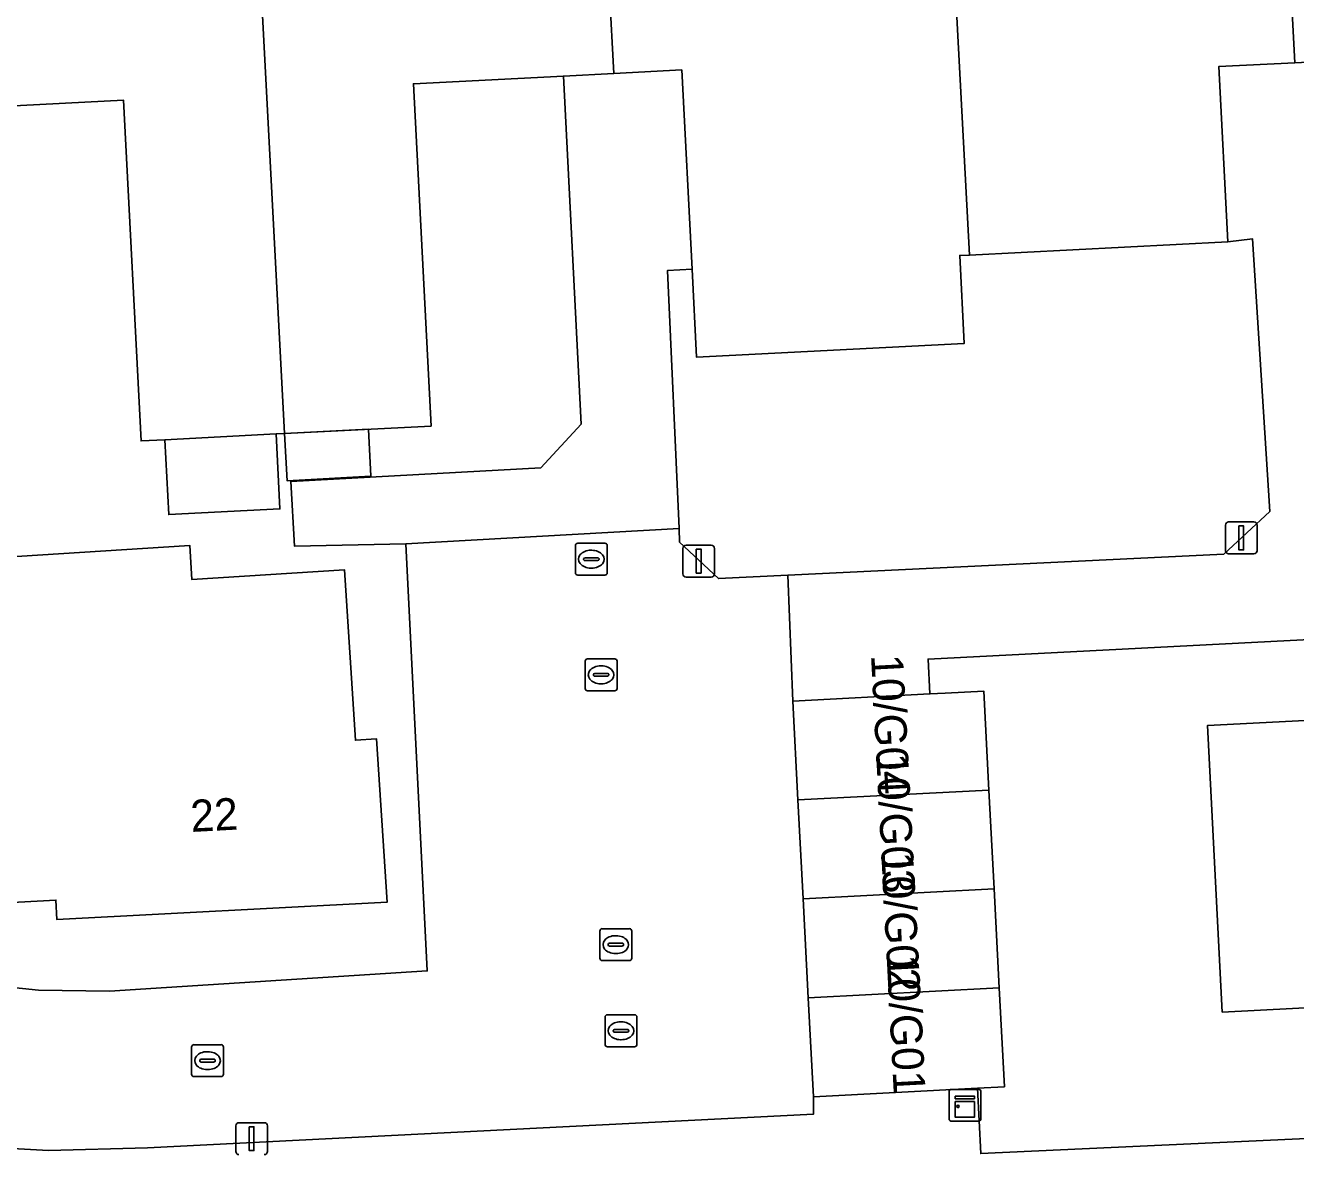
# Model space of a CAD drawing. Extents: x 161248 to 161848, y 384871 to 385383.
# Drawn here: x 161420.91 to 161460.7, y 385296.28 to 385331.65 of the extents above; entities that cross this region are included whole.
import ezdxf

# ---------------------------------------------------------------- set-up
doc = ezdxf.new("R2010")
doc.units = 0
for name, color, linetype in [('IMGEO_Erf', 7, 'Continuous'), ('IMGEO_Groenvoorziening', 7, 'Continuous'), ('IMGEO_Kast', 7, 'Continuous'), ('IMGEO_Kolk', 7, 'Continuous'), ('IMGEO_Lichtmast', 7, 'Continuous'), ('IMGEO_Muur', 7, 'Continuous'), ('IMGEO_Pand', 7, 'Continuous'), ('IMGEO_Pand_nummerreeks', 7, 'Continuous'), ('IMGEO_Pand_vergunning_verleend', 7, 'Continuous'), ('IMGEO_Rijbaan_lokaal_open', 7, 'Continuous'), ('IMGEO_Rioolput', 7, 'Continuous'), ('IMGEO_Voetpad_open', 7, 'Continuous')]:
    doc.layers.add(name, color=color, linetype=linetype)

msp = doc.modelspace()

# ---------------------------------------------------------------- linework, layer by layer
at = {"layer": 'IMGEO_Erf'}
for points in [[(161432.821, 385315.408), (161429.342, 385315.338), (161429.222, 385317.369), (161437.056, 385317.795), (161438.314, 385319.162), (161437.765, 385330.065), (161433.064, 385329.823), (161433.614, 385319.103), (161429.025, 385318.867), (161428.76, 385318.853), (161428.881, 385316.508), (161425.397, 385316.329), (161425.276, 385318.674), (161424.53, 385318.636), (161423.98, 385329.306), (161416.302, 385328.911)], [(161401.692, 385305.534), (161402.809, 385305.204), (161403.042, 385305.135), (161407.703, 385303.597), (161412.483, 385302.481), (161417.343, 385301.797), (161419.104, 385301.658), (161421.316, 385301.428), (161423.54, 385301.396), (161425.328, 385301.515), (161433.495, 385302.03), (161432.821, 385315.408)], [(161461.954, 385312.452), (161449.189, 385311.802), (161449.245, 385310.71), (161449.724, 385310.735), (161450.935, 385310.798), (161451.096, 385307.699), (161451.257, 385304.6), (161451.418, 385301.502), (161451.579, 385298.403), (161450.732, 385298.359), (161450.838, 385296.312), (161462.412, 385296.848)], [(161471.416, 385301.418), (161458.405, 385300.742), (161457.939, 385309.717), (161464.467, 385310.056)]]:
    msp.add_lwpolyline(points, dxfattribs=at)
for points in [[(161441.405, 385315.461), (161442.617, 385314.323), (161444.794, 385314.428), (161458.452, 385315.087), (161459.9, 385316.427), (161459.354, 385324.966), (161458.576, 385324.877), (161450.482, 385324.46), (161450.181, 385324.445), (161450.323, 385321.69), (161441.934, 385321.258), (161441.792, 385324.014), (161441.025, 385323.976), (161441.386, 385315.894)], [(161426.057, 385315.361), (161426.125, 385314.29), (161430.906, 385314.594), (161431.245, 385309.259), (161431.911, 385309.3), (161432.236, 385304.186), (161421.893, 385303.639), (161421.861, 385304.249), (161419.12, 385304.103), (161418.623, 385311.901), (161414.063, 385311.61), (161413.873, 385314.584)]]:
    msp.add_lwpolyline(points, close=True, dxfattribs=at)
at = {"layer": 'IMGEO_Groenvoorziening'}
msp.add_lwpolyline([(161543.364, 385306.723), (161500, 385302.086), (161474.798, 385299.391), (161474.909, 385297.26), (161471.889, 385297.103), (161471.879, 385297.287), (161464.205, 385296.931), (161464.206, 385296.907), (161462.414, 385296.814), (161462.412, 385296.848), (161450.838, 385296.312), (161450.732, 385298.359), (161445.594, 385298.092), (161445.597, 385297.541), (161424.736, 385296.492), (161421.626, 385296.405), (161418.051, 385296.604), (161414.509, 385297.121), (161414.415, 385297.134), (161408.88, 385298.145), (161403.458, 385299.646), (161409.014, 385250)], dxfattribs=at)
at = {"layer": 'IMGEO_Kast'}
for p, q in [((161449.844, 385297.397), (161449.844, 385298.238)), ((161449.844, 385298.238), (161449.844, 385297.397)), ((161449.919, 385298.322), (161450.76, 385298.322)), ((161450.76, 385298.322), (161449.919, 385298.322)), ((161450.844, 385298.247), (161450.844, 385297.406)), ((161450.844, 385297.406), (161450.844, 385298.247)), ((161450.769, 385297.322), (161449.928, 385297.322)), ((161449.928, 385297.322), (161450.769, 385297.322))]:
    msp.add_line(p, q, dxfattribs=at)
for points in [[(161450.039, 385298.112), (161450.639, 385298.112), (161450.639, 385298.027), (161450.039, 385298.027), (161450.039, 385298.112)], [(161450.039, 385297.937), (161450.639, 385297.937), (161450.639, 385297.448), (161450.039, 385297.448), (161450.039, 385297.937)]]:
    msp.add_lwpolyline(points, dxfattribs=at)
msp.add_circle((161450.123, 385297.786), 0.0377, dxfattribs=at)
for centre, start, end in [((161449.922, 385298.244), 92.4484, 184.2845), ((161449.922, 385298.244), 92.4484, 184.2845), ((161450.766, 385298.244), 2.4484, 94.2845), ((161450.766, 385298.244), 2.4484, 94.2845), ((161449.922, 385297.4), 182.4484, 274.2845), ((161449.922, 385297.4), 182.4484, 274.2845), ((161450.766, 385297.4), 272.4484, 4.2845), ((161450.766, 385297.4), 272.4484, 4.2845)]:
    msp.add_arc(centre, 0.0779, start, end, dxfattribs=at)
at = {"layer": 'IMGEO_Kolk'}
for p, q in [((161438.443, 385310.882), (161438.443, 385311.734)), ((161438.518, 385311.808), (161439.37, 385311.808)), ((161438.931, 385311.588), (161438.956, 385311.588)), ((161439.444, 385311.734), (161439.444, 385310.882)), ((161438.702, 385311.302), (161438.702, 385311.314)), ((161439.14, 385311.265), (161438.742, 385311.265)), ((161438.745, 385311.351), (161439.143, 385311.351)), ((161439.186, 385311.314), (161439.186, 385311.302)), ((161439.37, 385310.808), (161438.518, 385310.808)), ((161438.954, 385311.028), (161438.929, 385311.028)), ((161438.904, 385302.43), (161438.904, 385303.282)), ((161438.979, 385303.356), (161439.831, 385303.356)), ((161439.905, 385303.282), (161439.905, 385302.43)), ((161439.163, 385302.85), (161439.163, 385302.862)), ((161439.601, 385302.813), (161439.203, 385302.813)), ((161439.206, 385302.899), (161439.604, 385302.899)), ((161439.392, 385303.136), (161439.417, 385303.136)), ((161439.647, 385302.862), (161439.647, 385302.85)), ((161439.415, 385302.576), (161439.39, 385302.576)), ((161439.831, 385302.356), (161438.979, 385302.356)), ((161426.112, 385298.796), (161426.112, 385299.648)), ((161426.187, 385299.722), (161427.039, 385299.722)), ((161427.113, 385299.648), (161427.113, 385298.796)), ((161426.371, 385299.216), (161426.371, 385299.228)), ((161426.414, 385299.265), (161426.812, 385299.265)), ((161426.6, 385299.502), (161426.625, 385299.502)), ((161426.855, 385299.228), (161426.855, 385299.216)), ((161426.809, 385299.179), (161426.411, 385299.179)), ((161426.623, 385298.942), (161426.598, 385298.942)), ((161427.039, 385298.722), (161426.187, 385298.722))]:
    msp.add_line(p, q, dxfattribs=at)
for points in [[(161438.443, 385310.882), (161438.443, 385311.734)], [(161438.518, 385311.808), (161439.37, 385311.808)], [(161439.444, 385311.734), (161439.444, 385310.882)], [(161439.37, 385310.808), (161438.518, 385310.808)], [(161438.904, 385302.43), (161438.904, 385303.282)], [(161438.979, 385303.356), (161439.831, 385303.356)], [(161439.905, 385303.282), (161439.905, 385302.43)], [(161439.831, 385302.356), (161438.979, 385302.356)], [(161426.112, 385298.796), (161426.112, 385299.648)], [(161426.187, 385299.722), (161427.039, 385299.722)], [(161427.113, 385299.648), (161427.113, 385298.796)], [(161427.039, 385298.722), (161426.187, 385298.722)]]:
    msp.add_lwpolyline(points, dxfattribs=at)
for centre, radius, start, end in [((161438.52, 385311.732), 0.0765, 91.552, 178.448), ((161438.52, 385311.732), 0.0765, 91.552, 178.448), ((161439.368, 385311.732), 0.0765, 1.552, 88.448), ((161439.368, 385311.732), 0.0765, 1.552, 88.448), ((161438.742, 385311.311), 0.0403, 85.8775, 175.7526), ((161438.739, 385311.301), 0.0366, 178.938, 274.7102), ((161439.143, 385311.308), 0.043, 264.8664, 352.4533), ((161439.147, 385311.313), 0.0386, 1.7309, 96.639), ((161438.52, 385310.884), 0.0765, 181.552, 268.448), ((161438.52, 385310.884), 0.0765, 181.552, 268.448), ((161439.368, 385310.884), 0.0765, 271.552, 358.448), ((161439.368, 385310.884), 0.0765, 271.552, 358.448), ((161438.981, 385303.28), 0.0765, 91.552, 178.448), ((161438.981, 385303.28), 0.0765, 91.552, 178.448), ((161439.829, 385303.28), 0.0765, 1.552, 88.448), ((161439.829, 385303.28), 0.0765, 1.552, 88.448), ((161439.203, 385302.859), 0.0403, 85.8775, 175.7526), ((161439.2, 385302.849), 0.0366, 178.938, 274.7102), ((161439.604, 385302.856), 0.043, 264.8664, 352.4533), ((161439.608, 385302.861), 0.0386, 1.7309, 96.639), ((161438.981, 385302.432), 0.0765, 181.552, 268.448), ((161438.981, 385302.432), 0.0765, 181.552, 268.448), ((161439.829, 385302.432), 0.0765, 271.552, 358.448), ((161439.829, 385302.432), 0.0765, 271.552, 358.448), ((161426.189, 385299.646), 0.0765, 91.552, 178.448), ((161426.189, 385299.646), 0.0765, 91.552, 178.448), ((161427.037, 385299.646), 0.0765, 1.552, 88.448), ((161427.037, 385299.646), 0.0765, 1.552, 88.448), ((161426.411, 385299.225), 0.0403, 85.8775, 175.7526), ((161426.408, 385299.215), 0.0366, 178.938, 274.7102), ((161426.812, 385299.222), 0.043, 264.8664, 352.4533), ((161426.816, 385299.227), 0.0386, 1.7309, 96.639), ((161426.189, 385298.798), 0.0765, 181.552, 268.448), ((161426.189, 385298.798), 0.0765, 181.552, 268.448), ((161427.037, 385298.798), 0.0765, 271.552, 358.448), ((161427.037, 385298.798), 0.0765, 271.552, 358.448)]:
    msp.add_arc(centre, radius, start, end, dxfattribs=at)
for centre, major_axis, ratio, start_param, end_param in [((161438.93, 385311.308), (-0.387, 0.002), 0.722429, 4.712389, 7.853982), ((161438.955, 385311.308), (-0.39, 0.002), 0.717154, 1.570796, 4.712389), ((161439.391, 385302.856), (-0.387, 0.002), 0.722429, 4.712389, 7.853982), ((161439.416, 385302.856), (-0.39, 0.002), 0.717154, 1.570796, 4.712389), ((161426.599, 385299.222), (-0.387, 0.002), 0.722429, 4.712389, 7.853982), ((161426.624, 385299.222), (-0.39, 0.002), 0.717154, 1.570796, 4.712389)]:
    msp.add_ellipse(centre, major_axis=major_axis, ratio=ratio, start_param=start_param, end_param=end_param, dxfattribs=at)
at = {"layer": 'IMGEO_Lichtmast'}
for p, q in [((161458.506, 385315.196), (161458.506, 385315.996)), ((161458.506, 385315.996), (161458.506, 385315.196)), ((161458.606, 385316.096), (161459.396, 385316.096)), ((161459.396, 385316.096), (161458.606, 385316.096)), ((161459.496, 385315.996), (161459.496, 385315.196)), ((161459.496, 385315.196), (161459.496, 385315.996)), ((161441.505, 385314.47), (161441.505, 385315.27)), ((161441.505, 385315.27), (161441.505, 385314.47)), ((161441.605, 385315.37), (161442.395, 385315.37)), ((161442.395, 385315.37), (161441.605, 385315.37)), ((161442.495, 385315.27), (161442.495, 385314.47)), ((161442.495, 385314.47), (161442.495, 385315.27)), ((161459.396, 385315.096), (161458.606, 385315.096)), ((161458.606, 385315.096), (161459.396, 385315.096)), ((161442.395, 385314.37), (161441.605, 385314.37)), ((161441.605, 385314.37), (161442.395, 385314.37)), ((161427.598, 385297.278), (161428.388, 385297.278)), ((161428.388, 385297.278), (161427.598, 385297.278)), ((161427.498, 385296.378), (161427.498, 385297.178)), ((161427.498, 385297.178), (161427.498, 385296.378)), ((161428.488, 385297.178), (161428.488, 385296.378)), ((161428.488, 385296.378), (161428.488, 385297.178))]:
    msp.add_line(p, q, dxfattribs=at)
for points in [[(161458.926, 385315.971), (161459.076, 385315.971), (161459.076, 385315.221), (161458.926, 385315.221), (161458.926, 385315.971)], [(161441.925, 385315.245), (161442.075, 385315.245), (161442.075, 385314.495), (161441.925, 385314.495), (161441.925, 385315.245)], [(161427.918, 385297.153), (161428.068, 385297.153), (161428.068, 385296.403), (161427.918, 385296.403), (161427.918, 385297.153)]]:
    msp.add_lwpolyline(points, dxfattribs=at)
for centre, start, end in [((161458.606, 385315.996), 90, 180), ((161458.606, 385315.996), 90, 180), ((161459.396, 385315.996), 0, 90), ((161459.396, 385315.996), 360, 90), ((161441.605, 385315.27), 90, 180), ((161441.605, 385315.27), 90, 180), ((161442.395, 385315.27), 0, 90), ((161442.395, 385315.27), 360, 90), ((161458.606, 385315.196), 180, 270), ((161458.606, 385315.196), 180, 270), ((161459.396, 385315.196), 270, 0), ((161459.396, 385315.196), 270, 0), ((161441.605, 385314.47), 180, 270), ((161441.605, 385314.47), 180, 270), ((161442.395, 385314.47), 270, 0), ((161442.395, 385314.47), 270, 0), ((161427.598, 385297.178), 90, 180), ((161427.598, 385297.178), 90, 180), ((161428.388, 385297.178), 0, 90), ((161428.388, 385297.178), 360, 90), ((161427.598, 385296.378), 180, 270), ((161427.598, 385296.378), 180, 270), ((161428.388, 385296.378), 270, 0), ((161428.388, 385296.378), 270, 0)]:
    msp.add_arc(centre, 0.1, start, end, dxfattribs=at)
at = {"layer": 'IMGEO_Muur'}
msp.add_lwpolyline([(161461.954, 385312.452), (161449.189, 385311.802), (161449.245, 385310.71)], dxfattribs=at)
at = {"layer": 'IMGEO_Pand'}
for points in [[(161429.025, 385318.867), (161433.614, 385319.103), (161433.064, 385329.823), (161437.765, 385330.065), (161439.338, 385330.146), (161439.208, 385332.681), (161439.416, 385332.689), (161439.246, 385337.353), (161436.268, 385337.196), (161436.186, 385338.75), (161427.998, 385338.318)], [(161427.998, 385338.318), (161419.808, 385337.885), (161419.889, 385336.345), (161417.772, 385336.233), (161417.951, 385331.733), (161416.162, 385331.603), (161416.302, 385328.911), (161423.98, 385329.306), (161424.53, 385318.636), (161425.276, 385318.674), (161428.76, 385318.853), (161429.025, 385318.867)], [(161449.852, 385336.44), (161441.682, 385336.008), (161441.604, 385337.478), (161439.246, 385337.353), (161439.416, 385332.689), (161439.208, 385332.681), (161439.338, 385330.146), (161441.471, 385330.256), (161441.792, 385324.014), (161441.934, 385321.258), (161450.323, 385321.69), (161450.181, 385324.445), (161450.482, 385324.46)], [(161471.521, 385328.179), (161471.073, 385337.452), (161462.654, 385337.007), (161462.729, 385335.586), (161460.417, 385335.464), (161460.681, 385330.484), (161462.922, 385330.599), (161463.231, 385324.606), (161471.673, 385325.04)], [(161458.294, 385330.361), (161460.681, 385330.484), (161460.417, 385335.464), (161458.106, 385335.342), (161458.025, 385336.872), (161449.852, 385336.44), (161450.482, 385324.46), (161458.576, 385324.877)], [(161428.76, 385318.853), (161425.276, 385318.674), (161425.397, 385316.329), (161428.881, 385316.508)], [(161414.063, 385311.61), (161418.623, 385311.901), (161419.12, 385304.103), (161421.861, 385304.249), (161421.893, 385303.639), (161432.236, 385304.186), (161431.911, 385309.3), (161431.245, 385309.259), (161430.906, 385314.594), (161426.125, 385314.29), (161426.057, 385315.361), (161413.873, 385314.584)], [(161470.999, 385309.444), (161473.934, 385309.596), (161473.782, 385312.939), (161470.477, 385312.767), (161464.343, 385312.448), (161464.467, 385310.056), (161457.939, 385309.717), (161458.405, 385300.742), (161471.416, 385301.418)], [(161449.245, 385310.71), (161444.95, 385310.487), (161445.111, 385307.388), (161451.096, 385307.699), (161450.935, 385310.798), (161449.724, 385310.735)], [(161445.272, 385304.29), (161451.257, 385304.6), (161451.096, 385307.699), (161445.111, 385307.388)], [(161445.433, 385301.191), (161451.418, 385301.502), (161451.257, 385304.6), (161445.272, 385304.29)], [(161451.418, 385301.502), (161445.433, 385301.191), (161445.594, 385298.092), (161450.732, 385298.359), (161451.579, 385298.403)]]:
    msp.add_lwpolyline(points, close=True, dxfattribs=at)
at = {"layer": 'IMGEO_Pand_vergunning_verleend'}
msp.add_lwpolyline([(161429.025, 385318.867), (161431.652, 385319.002), (161431.729, 385317.528), (161429.103, 385317.389)], close=True, dxfattribs=at)
at = {"layer": 'IMGEO_Rijbaan_lokaal_open'}
msp.add_lwpolyline([(161418.051, 385296.604), (161421.626, 385296.405), (161424.736, 385296.492), (161445.597, 385297.541), (161445.594, 385298.092), (161445.433, 385301.191), (161445.272, 385304.29), (161445.111, 385307.388), (161444.95, 385310.487), (161444.794, 385314.428), (161442.617, 385314.323), (161441.405, 385315.461), (161441.386, 385315.894), (161432.821, 385315.408), (161433.495, 385302.03), (161425.328, 385301.515), (161423.54, 385301.396), (161421.316, 385301.428), (161419.104, 385301.658)], dxfattribs=at)
at = {"layer": 'IMGEO_Rioolput'}
for p, q in [((161438.137, 385314.505), (161438.137, 385315.357)), ((161438.212, 385315.431), (161439.064, 385315.431)), ((161438.625, 385315.211), (161438.65, 385315.211)), ((161439.138, 385315.357), (161439.138, 385314.505)), ((161438.396, 385314.925), (161438.396, 385314.937)), ((161438.834, 385314.888), (161438.436, 385314.888)), ((161438.439, 385314.974), (161438.837, 385314.974)), ((161438.88, 385314.937), (161438.88, 385314.925)), ((161439.064, 385314.431), (161438.212, 385314.431)), ((161438.648, 385314.651), (161438.623, 385314.651)), ((161439.066, 385299.732), (161439.066, 385300.584)), ((161439.141, 385300.658), (161439.993, 385300.658)), ((161439.554, 385300.438), (161439.579, 385300.438)), ((161440.067, 385300.584), (161440.067, 385299.732)), ((161439.325, 385300.152), (161439.325, 385300.164)), ((161439.763, 385300.115), (161439.365, 385300.115)), ((161439.368, 385300.201), (161439.766, 385300.201)), ((161439.809, 385300.164), (161439.809, 385300.152)), ((161439.993, 385299.658), (161439.141, 385299.658)), ((161439.577, 385299.878), (161439.552, 385299.878))]:
    msp.add_line(p, q, dxfattribs=at)
for points in [[(161438.137, 385314.505), (161438.137, 385315.357)], [(161438.212, 385315.431), (161439.064, 385315.431)], [(161439.138, 385315.357), (161439.138, 385314.505)], [(161439.064, 385314.431), (161438.212, 385314.431)], [(161439.066, 385299.732), (161439.066, 385300.584)], [(161439.141, 385300.658), (161439.993, 385300.658)], [(161440.067, 385300.584), (161440.067, 385299.732)], [(161439.993, 385299.658), (161439.141, 385299.658)]]:
    msp.add_lwpolyline(points, dxfattribs=at)
for centre, radius, start, end in [((161438.214, 385315.355), 0.0765, 91.552, 178.448), ((161438.214, 385315.355), 0.0765, 91.552, 178.448), ((161439.062, 385315.355), 0.0765, 1.552, 88.448), ((161439.062, 385315.355), 0.0765, 1.552, 88.448), ((161438.436, 385314.934), 0.0403, 85.8775, 175.7526), ((161438.433, 385314.924), 0.0366, 178.938, 274.7102), ((161438.837, 385314.931), 0.043, 264.8664, 352.4533), ((161438.841, 385314.936), 0.0386, 1.7309, 96.639), ((161438.214, 385314.507), 0.0765, 181.552, 268.448), ((161438.214, 385314.507), 0.0765, 181.552, 268.448), ((161439.062, 385314.507), 0.0765, 271.552, 358.448), ((161439.062, 385314.507), 0.0765, 271.552, 358.448), ((161439.143, 385300.582), 0.0765, 91.552, 178.448), ((161439.143, 385300.582), 0.0765, 91.552, 178.448), ((161439.991, 385300.582), 0.0765, 1.552, 88.448), ((161439.991, 385300.582), 0.0765, 1.552, 88.448), ((161439.365, 385300.161), 0.0403, 85.8775, 175.7526), ((161439.362, 385300.151), 0.0366, 178.938, 274.7102), ((161439.766, 385300.158), 0.043, 264.8664, 352.4533), ((161439.77, 385300.163), 0.0386, 1.7309, 96.639), ((161439.143, 385299.734), 0.0765, 181.552, 268.448), ((161439.143, 385299.734), 0.0765, 181.552, 268.448), ((161439.991, 385299.734), 0.0765, 271.552, 358.448), ((161439.991, 385299.734), 0.0765, 271.552, 358.448)]:
    msp.add_arc(centre, radius, start, end, dxfattribs=at)
for centre, major_axis, ratio, start_param, end_param in [((161438.624, 385314.931), (-0.387, 0.002), 0.722429, 4.712389, 7.853982), ((161438.649, 385314.931), (-0.39, 0.002), 0.717154, 1.570796, 4.712389), ((161439.553, 385300.158), (-0.387, 0.002), 0.722429, 4.712389, 7.853982), ((161439.578, 385300.158), (-0.39, 0.002), 0.717154, 1.570796, 4.712389)]:
    msp.add_ellipse(centre, major_axis=major_axis, ratio=ratio, start_param=start_param, end_param=end_param, dxfattribs=at)
at = {"layer": 'IMGEO_Voetpad_open'}
for points in [[(161441.386, 385315.894), (161441.025, 385323.976), (161441.792, 385324.014), (161441.471, 385330.256), (161439.338, 385330.146), (161437.765, 385330.065), (161438.314, 385319.162), (161437.056, 385317.795), (161429.222, 385317.369), (161429.342, 385315.338), (161432.821, 385315.408)], [(161444.95, 385310.487), (161449.245, 385310.71), (161449.189, 385311.802), (161461.954, 385312.452), (161464.111, 385312.561), (161463.98, 385315.439), (161462.787, 385316.448), (161462.322, 385324.504), (161463.231, 385324.606), (161462.922, 385330.599), (161460.681, 385330.484), (161458.294, 385330.361), (161458.576, 385324.877), (161459.354, 385324.966), (161459.9, 385316.427), (161458.452, 385315.087), (161444.794, 385314.428)]]:
    msp.add_lwpolyline(points, close=True, dxfattribs=at)

# ---------------------------------------------------------------- texts
at = {"layer": 'IMGEO_Pand_nummerreeks'}
for s, rotation, p in [('10/G04', 272.9742, (161447.399, 385311.924)), ('10/G03', 272.9742, (161447.56, 385308.825)), ('22', 3.0273, (161426.103, 385306.384)), ('10/G02', 272.9742, (161447.72, 385305.732)), ('10/G01', 272.9734, (161447.888, 385302.518))]:
    msp.add_text(s, height=1, rotation=rotation, dxfattribs=at).set_placement(p)

doc.saveas('drawing.dxf')
